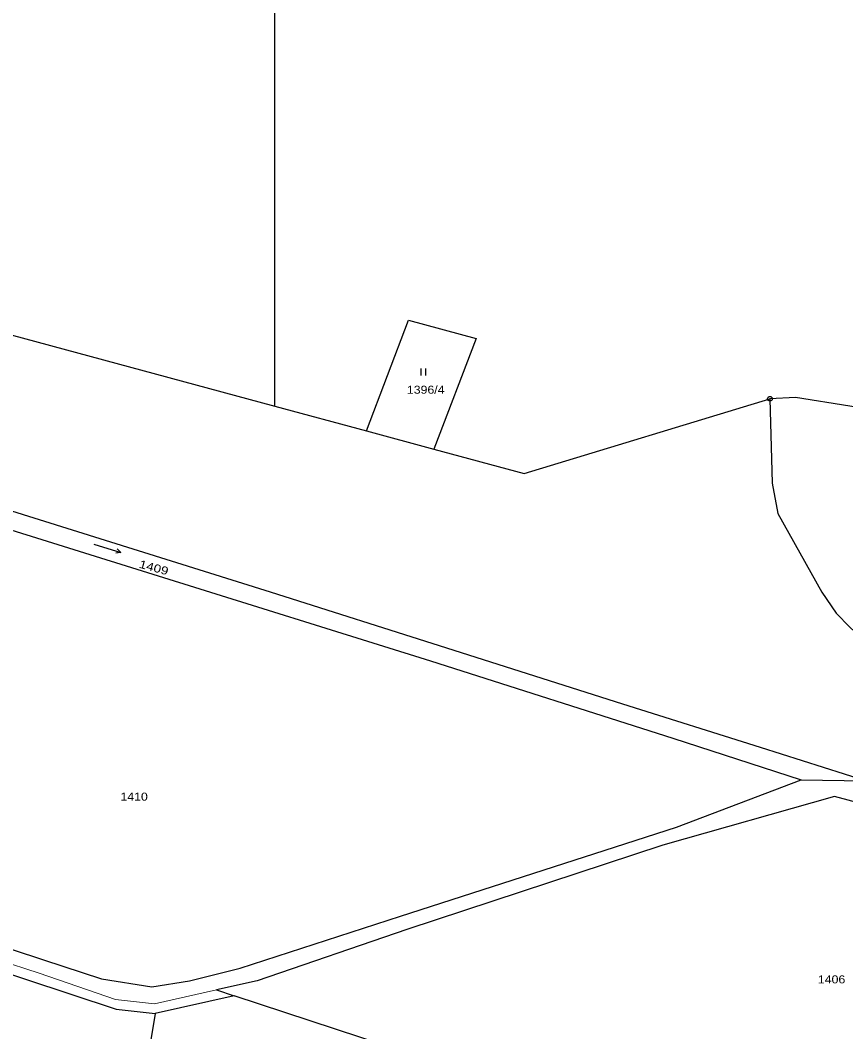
# Model space of a CAD drawing. Extents: x -872229 to -869198, y -1075981 to -1074329.
# Drawn here: x -870664.3 to -870489.1, y -1075366 to -1075151.2 of the extents above; entities that cross this region are included whole.
import ezdxf

# ---------------------------------------------------------------- set-up
doc = ezdxf.new("R2010")
doc.units = 0
doc.header["$LTSCALE"] = 0.68
for name, color, linetype, lineweight in [('1', 7, 'Continuous', 25), ('3', 7, 'Continuous', 25), ('4', 7, 'Continuous', 13), ('8', 7, 'Continuous', 25)]:
    doc.layers.add(name, color=color, linetype=linetype, lineweight=lineweight)
doc.layers.add('2', color=7, linetype='Continuous')

msp = doc.modelspace()

# ---------------------------------------------------------------- linework, layer by layer
at = {"layer": '1'}
for p, q in [((-870784.32, -1075186.07), (-870610.3, -1075233.15)), ((-870610.3, -1075233.15), (-870590.84, -1075238.42)), ((-870590.84, -1075238.42), (-870576.52, -1075242.29)), ((-870498.58, -1075312.54), (-870484.94, -1075312.75))]:
    msp.add_line(p, q, dxfattribs=at)
for points in [[(-870610.3, -1075233.15), (-870610.33, -1075122.57), (-870610.36, -1075011.6)], [(-870590.84, -1075238.42), (-870581.9, -1075214.94), (-870567.57, -1075218.82), (-870576.52, -1075242.29)], [(-870484.94, -1075312.75), (-870507.19, -1075305.67), (-870536.45, -1075296.46), (-870573.82, -1075284.57), (-870611.19, -1075272.67), (-870674.35, -1075252.89), (-870727.76, -1075235.26), (-870748.62, -1075229.44), (-870760.57, -1075227.08), (-870781.56, -1075223.68)], [(-870805.08, -1075225.21), (-870785.38, -1075227.74), (-870761.4, -1075230.4), (-870745.77, -1075233.67), (-870725.43, -1075240.95), (-870689.94, -1075252.08), (-870636.2, -1075268.85), (-870577.25, -1075287.24), (-870525.79, -1075303.65), (-870498.58, -1075312.54)], [(-870365.6, -1075255.58), (-870391.47, -1075252.55), (-870406.38, -1075247.4), (-870437.01, -1075244.1), (-870462.57, -1075237.4), (-870488.28, -1075233.18), (-870499.77, -1075231.3), (-870505.2, -1075231.6)], [(-870576.52, -1075242.29), (-870557.36, -1075247.48), (-870505.2, -1075231.6)], [(-870505.2, -1075231.6), (-870504.75, -1075249.5), (-870503.52, -1075255.95), (-870494.22, -1075272.65), (-870491.12, -1075277.11), (-870488.28, -1075280.14), (-870473.47, -1075293.92), (-870461.64, -1075297.33), (-870453.04, -1075301.3), (-870438.88, -1075307.81), (-870415.62, -1075316.62), (-870403.21, -1075323.85)], [(-870712.65, -1075330.89), (-870713.06, -1075332.91), (-870698.73, -1075337.79), (-870659.43, -1075350.77), (-870647.08, -1075354.82), (-870636.39, -1075356.51), (-870628.42, -1075355.25), (-870617.68, -1075352.56), (-870583.59, -1075341.47), (-870525.05, -1075322.56), (-870498.58, -1075312.54)], [(-870396.04, -1075325.73), (-870399.84, -1075327.3), (-870412.12, -1075330.68), (-870429.02, -1075333.26), (-870460.35, -1075324.44), (-870491.53, -1075316.1), (-870527.95, -1075326.37), (-870582.26, -1075344.32), (-870614.02, -1075355.21), (-870622.65, -1075357.15), (-870618.95, -1075358.37)], [(-870762.07, -1075321.97), (-870750.55, -1075325.97), (-870644.01, -1075361.21), (-870635.72, -1075362.14)], [(-870435.43, -1075418.82), (-870618.95, -1075358.37), (-870635.72, -1075362.14), (-870640.68, -1075391.97)]]:
    msp.add_lwpolyline(points, dxfattribs=at)
at = {"layer": '3'}
for p, q in [((-870579.261, -1075226.69), (-870579.261, -1075225.19)), ((-870578.26, -1075226.69), (-870578.26, -1075225.19)), ((-870642.987, -1075264.22), (-870644.068, -1075264.414))]:
    msp.add_line(p, q, dxfattribs=at)
msp.add_lwpolyline([(-870648.725, -1075262.466), (-870642.987, -1075264.22), (-870643.775, -1075263.455)], dxfattribs=at)
at = {"layer": '4'}
for p, q in [((-870692.51, -1075343.01), (-870660.32, -1075353.61)), ((-870660.32, -1075353.61), (-870644.14, -1075359.19))]:
    msp.add_line(p, q, dxfattribs=at)
msp.add_lwpolyline([(-870644.14, -1075359.19), (-870635.83, -1075360.11), (-870622.65, -1075357.15)], dxfattribs=at)
at = {"layer": '8'}
for radius in [0.5, 0.0303]:
    msp.add_circle((-870505.2, -1075231.5999), radius, dxfattribs=at)

# ---------------------------------------------------------------- texts
at = {"layer": '2', "width": 1.15}
for s, p in [('1396/4', (-870582.27, -1075230.53)), ('1410', (-870643.08, -1075316.95)), ('1406', (-870495.03, -1075355.76))]:
    msp.add_text(s, height=1.7, dxfattribs=at).set_placement(p)
at = {"layer": '2', "width": 1.25}
msp.add_text('1409', height=1.7, rotation=345, dxfattribs=at).set_placement((-870639.259, -1075267.451))

doc.saveas('drawing.dxf')
